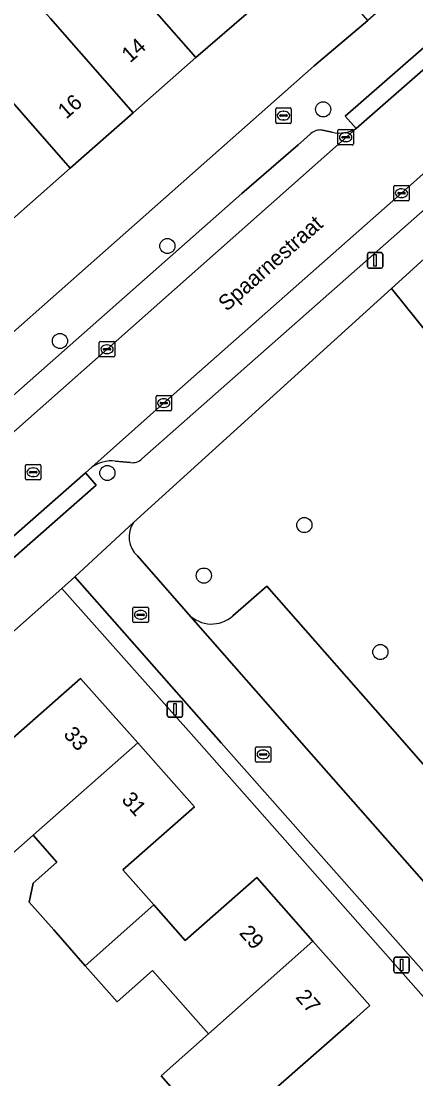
# Model space of a CAD drawing. Extents: x 157320 to 158835, y 386650 to 388491.
# Drawn here: x 157569.8 to 157595.3, y 387728.3 to 387796.6 of the extents above; entities that cross this region are included whole.
import ezdxf

# ---------------------------------------------------------------- set-up
doc = ezdxf.new("R2010")
doc.units = 0
for name, color, linetype in [('IMGEO_Boom', 7, 'Continuous'), ('IMGEO_Brandkraan', 7, 'Continuous'), ('IMGEO_Erf', 7, 'Continuous'), ('IMGEO_Groenvoorziening', 7, 'Continuous'), ('IMGEO_Kolk', 7, 'Continuous'), ('IMGEO_Lichtmast', 7, 'Continuous'), ('IMGEO_Muur', 7, 'Continuous'), ('IMGEO_Openbare_ruimte_label', 7, 'Continuous'), ('IMGEO_Pand', 7, 'Continuous'), ('IMGEO_Pand_nummerreeks', 7, 'Continuous'), ('IMGEO_Parkeervlak_open', 7, 'Continuous'), ('IMGEO_Rijbaan_lokaal_open', 7, 'Continuous'), ('IMGEO_Rioolput', 7, 'Continuous'), ('IMGEO_Voetpad_open', 7, 'Continuous')]:
    doc.layers.add(name, color=color, linetype=linetype)

msp = doc.modelspace()

# ---------------------------------------------------------------- linework, layer by layer
at = {"layer": 'IMGEO_Boom'}
for centre in [(157589.286, 387790.919), (157579.231, 387782.09), (157572.297, 387775.953), (157575.358, 387767.427), (157588.074, 387764.061), (157581.585, 387760.797), (157592.981, 387755.858)]:
    msp.add_circle(centre, 0.489, dxfattribs=at)
at = {"layer": 'IMGEO_Brandkraan'}
for p, q in [((157586.227, 387790.088), (157586.227, 387790.94)), ((157586.302, 387791.014), (157587.154, 387791.014)), ((157587.228, 387790.94), (157587.228, 387790.088)), ((157586.486, 387790.508), (157586.486, 387790.52)), ((157586.924, 387790.471), (157586.526, 387790.471)), ((157586.529, 387790.557), (157586.927, 387790.557)), ((157586.738, 387790.234), (157586.713, 387790.234)), ((157586.715, 387790.794), (157586.74, 387790.794)), ((157586.97, 387790.52), (157586.97, 387790.508)), ((157587.154, 387790.014), (157586.302, 387790.014))]:
    msp.add_line(p, q, dxfattribs=at)
for points in [[(157586.227, 387790.088), (157586.227, 387790.94)], [(157586.302, 387791.014), (157587.154, 387791.014)], [(157587.228, 387790.94), (157587.228, 387790.088)], [(157587.154, 387790.014), (157586.302, 387790.014)]]:
    msp.add_lwpolyline(points, dxfattribs=at)
for centre, radius, start, end in [((157586.304, 387790.938), 0.0765, 91.55205, 178.44795), ((157586.304, 387790.938), 0.0765, 91.55205, 178.44795), ((157587.152, 387790.938), 0.0765, 1.55205, 88.44795), ((157587.152, 387790.938), 0.0765, 1.55205, 88.44795), ((157586.526, 387790.517), 0.0403, 85.87752, 175.75265), ((157586.523, 387790.507), 0.0366, 178.93798, 274.71019), ((157586.927, 387790.514), 0.043, 264.86636, 352.45326), ((157586.931, 387790.519), 0.0386, 1.73085, 96.63898), ((157586.304, 387790.09), 0.0765, 181.55205, 268.44795), ((157586.304, 387790.09), 0.0765, 181.55205, 268.44795), ((157587.152, 387790.09), 0.0765, 271.55205, 358.44795), ((157587.152, 387790.09), 0.0765, 271.55205, 358.44795)]:
    msp.add_arc(centre, radius, start, end, dxfattribs=at)
for centre, major_axis, ratio, start_param, end_param in [((157586.714, 387790.514), (-0.387, 0.002), 0.722429, 4.712389, 7.853982), ((157586.739, 387790.514), (-0.39, 0.002), 0.717154, 1.570796, 4.712389)]:
    msp.add_ellipse(centre, major_axis=major_axis, ratio=ratio, start_param=start_param, end_param=end_param, dxfattribs=at)
at = {"layer": 'IMGEO_Erf'}
for points in [[(157542.489, 387752.818), (157588.712, 387793.729), (157592.161, 387796.66), (157591.473, 387797.447), (157581.633, 387808.779), (157580.938, 387808.286), (157578.014, 387812.108), (157572.871, 387818.83), (157569.202, 387815.603)], [(157568.92, 387799.92), (157572.962, 387803.488), (157577.092, 387807.133), (157579.804, 387804.061), (157581.912, 387801.673), (157585.236, 387797.864), (157581.065, 387794.262), (157577.015, 387790.693), (157572.95, 387787.111), (157568.862, 387783.508)], [(157598.519, 387730.468), (157581.276, 387750), (157572.416, 387759.957), (157551.146, 387741.084), (157548.792, 387738.997), (157536.727, 387728.304), (157529.707, 387722.081)], [(157569.088, 387750.14), (157573.626, 387754.142), (157577.32, 387749.986), (157580.988, 387745.861), (157576.365, 387741.79), (157578.362, 387739.522), (157580.387, 387737.221), (157585.009, 387741.291), (157588.631, 387737.173), (157592.291, 387733.011), (157591.262, 387732.106), (157585.886, 387727.376)], [(157582.392, 387724.411), (157578.82, 387728.473), (157581.884, 387731.19), (157578.271, 387735.287), (157575.983, 387733.269), (157573.932, 387735.595), (157571.894, 387737.905), (157570.313, 387739.697), (157570.576, 387740.927), (157572.105, 387742.276), (157570.559, 387744.029), (157568.278, 387742.019)]]:
    msp.add_lwpolyline(points, dxfattribs=at)
at = {"layer": 'IMGEO_Groenvoorziening'}
for points in [[(157601.499, 387786.426), (157593.698, 387779.343), (157602.708, 387768.133)], [(157602.708, 387768.133), (157593.698, 387779.343), (157577.053, 387764.23)], [(157577.305, 387762.068), (157580.597, 387758.307)], [(157583.456, 387758.202), (157585.661, 387760.12), (157594.529, 387750), (157598.701, 387745.239), (157600.862, 387743.016), (157603.199, 387741.542), (157605.697, 387742.107), (157609.011, 387743.814), (157621.42, 387750), (157622.242, 387750.41), (157622.442, 387750.552), (157616.917, 387761.684), (157613.303, 387760.284)]]:
    msp.add_lwpolyline(points, dxfattribs=at)
for centre, radius, start, end in [((157578.391, 387763.29), 1.635, 144.92201, 228.37464), ((157582.08, 387759.707), 2.039, 223.35028, 312.44311)]:
    msp.add_arc(centre, radius, start, end, dxfattribs=at)
at = {"layer": 'IMGEO_Kolk'}
for p, q in [((157590.239, 387788.691), (157590.239, 387789.543)), ((157590.314, 387789.617), (157591.166, 387789.617)), ((157591.24, 387789.543), (157591.24, 387788.691)), ((157590.498, 387789.111), (157590.498, 387789.123)), ((157590.936, 387789.074), (157590.538, 387789.074)), ((157590.541, 387789.16), (157590.939, 387789.16)), ((157590.75, 387788.837), (157590.725, 387788.837)), ((157590.727, 387789.397), (157590.752, 387789.397)), ((157590.982, 387789.123), (157590.982, 387789.111)), ((157591.166, 387788.617), (157590.314, 387788.617)), ((157593.846, 387785.078), (157593.846, 387785.93)), ((157593.921, 387786.004), (157594.773, 387786.004)), ((157594.105, 387785.498), (157594.105, 387785.51)), ((157594.543, 387785.461), (157594.145, 387785.461)), ((157594.148, 387785.547), (157594.546, 387785.547)), ((157594.334, 387785.784), (157594.359, 387785.784)), ((157594.589, 387785.51), (157594.589, 387785.498)), ((157594.847, 387785.93), (157594.847, 387785.078)), ((157594.773, 387785.004), (157593.921, 387785.004)), ((157594.357, 387785.224), (157594.332, 387785.224)), ((157574.909, 387775.923), (157575.761, 387775.923)), ((157574.834, 387774.997), (157574.834, 387775.849)), ((157575.093, 387775.417), (157575.093, 387775.429)), ((157575.531, 387775.38), (157575.133, 387775.38)), ((157575.136, 387775.466), (157575.534, 387775.466)), ((157575.322, 387775.703), (157575.347, 387775.703)), ((157575.577, 387775.429), (157575.577, 387775.417)), ((157575.835, 387775.849), (157575.835, 387774.997)), ((157575.761, 387774.923), (157574.909, 387774.923)), ((157575.345, 387775.143), (157575.32, 387775.143)), ((157578.573, 387772.44), (157579.425, 387772.44)), ((157578.498, 387771.514), (157578.498, 387772.366)), ((157578.757, 387771.934), (157578.757, 387771.946)), ((157579.195, 387771.897), (157578.797, 387771.897)), ((157578.8, 387771.983), (157579.198, 387771.983)), ((157578.986, 387772.22), (157579.011, 387772.22)), ((157579.241, 387771.946), (157579.241, 387771.934)), ((157579.499, 387772.366), (157579.499, 387771.514)), ((157579.425, 387771.44), (157578.573, 387771.44)), ((157579.009, 387771.66), (157578.984, 387771.66)), ((157577.004, 387757.837), (157577.004, 387758.689)), ((157577.079, 387758.763), (157577.931, 387758.763)), ((157577.263, 387758.257), (157577.263, 387758.269)), ((157577.701, 387758.22), (157577.303, 387758.22)), ((157577.306, 387758.306), (157577.704, 387758.306)), ((157577.492, 387758.543), (157577.517, 387758.543)), ((157577.747, 387758.269), (157577.747, 387758.257)), ((157578.005, 387758.689), (157578.005, 387757.837)), ((157577.931, 387757.763), (157577.079, 387757.763)), ((157577.515, 387757.983), (157577.49, 387757.983)), ((157584.918, 387748.817), (157584.918, 387749.669)), ((157584.993, 387749.743), (157585.845, 387749.743)), ((157585.177, 387749.237), (157585.177, 387749.249)), ((157585.22, 387749.286), (157585.618, 387749.286)), ((157585.406, 387749.523), (157585.431, 387749.523)), ((157585.661, 387749.249), (157585.661, 387749.237)), ((157585.919, 387749.669), (157585.919, 387748.817)), ((157585.845, 387748.743), (157584.993, 387748.743)), ((157585.615, 387749.2), (157585.217, 387749.2)), ((157585.429, 387748.963), (157585.404, 387748.963))]:
    msp.add_line(p, q, dxfattribs=at)
for points in [[(157590.239, 387788.691), (157590.239, 387789.543)], [(157590.314, 387789.617), (157591.166, 387789.617)], [(157591.24, 387789.543), (157591.24, 387788.691)], [(157591.166, 387788.617), (157590.314, 387788.617)], [(157593.846, 387785.078), (157593.846, 387785.93)], [(157593.921, 387786.004), (157594.773, 387786.004)], [(157594.847, 387785.93), (157594.847, 387785.078)], [(157594.773, 387785.004), (157593.921, 387785.004)], [(157574.909, 387775.923), (157575.761, 387775.923)], [(157574.834, 387774.997), (157574.834, 387775.849)], [(157575.835, 387775.849), (157575.835, 387774.997)], [(157575.761, 387774.923), (157574.909, 387774.923)], [(157578.573, 387772.44), (157579.425, 387772.44)], [(157578.498, 387771.514), (157578.498, 387772.366)], [(157579.499, 387772.366), (157579.499, 387771.514)], [(157579.425, 387771.44), (157578.573, 387771.44)], [(157577.004, 387757.837), (157577.004, 387758.689)], [(157577.079, 387758.763), (157577.931, 387758.763)], [(157578.005, 387758.689), (157578.005, 387757.837)], [(157577.931, 387757.763), (157577.079, 387757.763)], [(157584.918, 387748.817), (157584.918, 387749.669)], [(157584.993, 387749.743), (157585.845, 387749.743)], [(157585.919, 387749.669), (157585.919, 387748.817)], [(157585.845, 387748.743), (157584.993, 387748.743)]]:
    msp.add_lwpolyline(points, dxfattribs=at)
for centre, radius, start, end in [((157590.316, 387789.541), 0.0765, 91.55205, 178.44795), ((157590.316, 387789.541), 0.0765, 91.55205, 178.44795), ((157591.164, 387789.541), 0.0765, 1.55205, 88.44795), ((157591.164, 387789.541), 0.0765, 1.55205, 88.44795), ((157590.538, 387789.12), 0.0403, 85.87752, 175.75265), ((157590.535, 387789.11), 0.0366, 178.93798, 274.71019), ((157590.939, 387789.117), 0.043, 264.86636, 352.45326), ((157590.943, 387789.122), 0.0386, 1.73085, 96.63898), ((157590.316, 387788.693), 0.0765, 181.55205, 268.44795), ((157590.316, 387788.693), 0.0765, 181.55205, 268.44795), ((157591.164, 387788.693), 0.0765, 271.55205, 358.44795), ((157591.164, 387788.693), 0.0765, 271.55205, 358.44795), ((157593.923, 387785.928), 0.0765, 91.55205, 178.44795), ((157593.923, 387785.928), 0.0765, 91.55205, 178.44795), ((157594.145, 387785.507), 0.0403, 85.87752, 175.75265), ((157594.142, 387785.497), 0.0366, 178.93798, 274.71019), ((157594.546, 387785.504), 0.043, 264.86636, 352.45326), ((157594.55, 387785.509), 0.0386, 1.73085, 96.63898), ((157594.771, 387785.928), 0.0765, 1.55205, 88.44795), ((157594.771, 387785.928), 0.0765, 1.55205, 88.44795), ((157593.923, 387785.08), 0.0765, 181.55205, 268.44795), ((157593.923, 387785.08), 0.0765, 181.55205, 268.44795), ((157594.771, 387785.08), 0.0765, 271.55205, 358.44795), ((157594.771, 387785.08), 0.0765, 271.55205, 358.44795), ((157574.911, 387775.847), 0.0765, 91.55205, 178.44795), ((157574.911, 387775.847), 0.0765, 91.55205, 178.44795), ((157575.759, 387775.847), 0.0765, 1.55205, 88.44795), ((157575.759, 387775.847), 0.0765, 1.55205, 88.44795), ((157575.133, 387775.426), 0.0403, 85.87752, 175.75265), ((157575.13, 387775.416), 0.0366, 178.93798, 274.71019), ((157575.534, 387775.423), 0.043, 264.86636, 352.45326), ((157575.538, 387775.428), 0.0386, 1.73085, 96.63898), ((157574.911, 387774.999), 0.0765, 181.55205, 268.44795), ((157574.911, 387774.999), 0.0765, 181.55205, 268.44795), ((157575.759, 387774.999), 0.0765, 271.55205, 358.44795), ((157575.759, 387774.999), 0.0765, 271.55205, 358.44795), ((157578.575, 387772.364), 0.0765, 91.55205, 178.44795), ((157578.575, 387772.364), 0.0765, 91.55205, 178.44795), ((157579.423, 387772.364), 0.0765, 1.55205, 88.44795), ((157579.423, 387772.364), 0.0765, 1.55205, 88.44795), ((157578.797, 387771.943), 0.0403, 85.87752, 175.75265), ((157578.794, 387771.933), 0.0366, 178.93798, 274.71019), ((157579.198, 387771.94), 0.043, 264.86636, 352.45326), ((157579.202, 387771.945), 0.0386, 1.73085, 96.63898), ((157578.575, 387771.516), 0.0765, 181.55205, 268.44795), ((157578.575, 387771.516), 0.0765, 181.55205, 268.44795), ((157579.423, 387771.516), 0.0765, 271.55205, 358.44795), ((157579.423, 387771.516), 0.0765, 271.55205, 358.44795), ((157577.081, 387758.687), 0.0765, 91.55205, 178.44795), ((157577.081, 387758.687), 0.0765, 91.55205, 178.44795), ((157577.303, 387758.266), 0.0403, 85.87752, 175.75265), ((157577.3, 387758.256), 0.0366, 178.93798, 274.71019), ((157577.704, 387758.263), 0.043, 264.86636, 352.45326), ((157577.708, 387758.268), 0.0386, 1.73085, 96.63898), ((157577.929, 387758.687), 0.0765, 1.55205, 88.44795), ((157577.929, 387758.687), 0.0765, 1.55205, 88.44795), ((157577.081, 387757.839), 0.0765, 181.55205, 268.44795), ((157577.081, 387757.839), 0.0765, 181.55205, 268.44795), ((157577.929, 387757.839), 0.0765, 271.55205, 358.44795), ((157577.929, 387757.839), 0.0765, 271.55205, 358.44795), ((157584.995, 387749.667), 0.0765, 91.55205, 178.44795), ((157584.995, 387749.667), 0.0765, 91.55205, 178.44795), ((157585.217, 387749.246), 0.0403, 85.87752, 175.75265), ((157585.214, 387749.236), 0.0366, 178.93798, 274.71019), ((157585.618, 387749.243), 0.043, 264.86636, 352.45326), ((157585.622, 387749.248), 0.0386, 1.73085, 96.63898), ((157585.843, 387749.667), 0.0765, 1.55205, 88.44795), ((157585.843, 387749.667), 0.0765, 1.55205, 88.44795), ((157584.995, 387748.819), 0.0765, 181.55205, 268.44795), ((157584.995, 387748.819), 0.0765, 181.55205, 268.44795), ((157585.843, 387748.819), 0.0765, 271.55205, 358.44795), ((157585.843, 387748.819), 0.0765, 271.55205, 358.44795)]:
    msp.add_arc(centre, radius, start, end, dxfattribs=at)
for centre, major_axis, ratio, start_param, end_param in [((157590.726, 387789.117), (-0.387, 0.002), 0.722429, 4.712389, 7.853982), ((157590.751, 387789.117), (-0.39, 0.002), 0.717154, 1.570796, 4.712389), ((157594.333, 387785.504), (-0.387, 0.002), 0.722429, 4.712389, 7.853982), ((157594.358, 387785.504), (-0.39, 0.002), 0.717154, 1.570796, 4.712389), ((157575.321, 387775.423), (-0.387, 0.002), 0.722429, 4.712389, 7.853982), ((157575.346, 387775.423), (-0.39, 0.002), 0.717154, 1.570796, 4.712389), ((157578.985, 387771.94), (-0.387, 0.002), 0.722429, 4.712389, 7.853982), ((157579.01, 387771.94), (-0.39, 0.002), 0.717154, 1.570796, 4.712389), ((157577.491, 387758.263), (-0.387, 0.002), 0.722429, 4.712389, 7.853982), ((157577.516, 387758.263), (-0.39, 0.002), 0.717154, 1.570796, 4.712389), ((157585.405, 387749.243), (-0.387, 0.002), 0.722429, 4.712389, 7.853982), ((157585.43, 387749.243), (-0.39, 0.002), 0.717154, 1.570796, 4.712389)]:
    msp.add_ellipse(centre, major_axis=major_axis, ratio=ratio, start_param=start_param, end_param=end_param, dxfattribs=at)
at = {"layer": 'IMGEO_Lichtmast'}
for p, q in [((157592.145, 387780.761), (157592.145, 387781.561)), ((157592.145, 387781.561), (157592.145, 387780.761)), ((157592.245, 387781.661), (157593.035, 387781.661)), ((157593.035, 387781.661), (157592.245, 387781.661)), ((157593.135, 387781.561), (157593.135, 387780.761)), ((157593.135, 387780.761), (157593.135, 387781.561)), ((157593.035, 387780.661), (157592.245, 387780.661)), ((157592.245, 387780.661), (157593.035, 387780.661)), ((157579.321, 387752.655), (157580.111, 387752.655)), ((157580.111, 387752.655), (157579.321, 387752.655)), ((157579.221, 387751.755), (157579.221, 387752.555)), ((157579.221, 387752.555), (157579.221, 387751.755)), ((157580.211, 387752.555), (157580.211, 387751.755)), ((157580.211, 387751.755), (157580.211, 387752.555)), ((157580.111, 387751.655), (157579.321, 387751.655)), ((157579.321, 387751.655), (157580.111, 387751.655)), ((157593.856, 387735.234), (157593.856, 387736.034)), ((157593.856, 387736.034), (157593.856, 387735.234)), ((157593.956, 387736.134), (157594.746, 387736.134)), ((157594.746, 387736.134), (157593.956, 387736.134)), ((157594.846, 387736.034), (157594.846, 387735.234)), ((157594.846, 387735.234), (157594.846, 387736.034)), ((157594.746, 387735.134), (157593.956, 387735.134)), ((157593.956, 387735.134), (157594.746, 387735.134))]:
    msp.add_line(p, q, dxfattribs=at)
for points in [[(157592.565, 387781.536), (157592.715, 387781.536), (157592.715, 387780.786), (157592.565, 387780.786), (157592.565, 387781.536)], [(157579.641, 387752.53), (157579.791, 387752.53), (157579.791, 387751.78), (157579.641, 387751.78), (157579.641, 387752.53)], [(157594.276, 387736.009), (157594.426, 387736.009), (157594.426, 387735.259), (157594.276, 387735.259), (157594.276, 387736.009)]]:
    msp.add_lwpolyline(points, dxfattribs=at)
for centre, start, end in [((157592.245, 387781.561), 90, 180), ((157592.245, 387781.561), 90, 180), ((157593.035, 387781.561), 0, 90), ((157593.035, 387781.561), 360, 90), ((157592.245, 387780.761), 180, 270), ((157592.245, 387780.761), 180, 270), ((157593.035, 387780.761), 270, 0), ((157593.035, 387780.761), 270, 0), ((157579.321, 387752.555), 90, 180), ((157579.321, 387752.555), 90, 180), ((157580.111, 387752.555), 0, 90), ((157580.111, 387752.555), 360, 90), ((157579.321, 387751.755), 180, 270), ((157579.321, 387751.755), 180, 270), ((157580.111, 387751.755), 270, 0), ((157580.111, 387751.755), 270, 0), ((157593.956, 387736.034), 90, 180), ((157593.956, 387736.034), 90, 180), ((157594.746, 387736.034), 0, 90), ((157594.746, 387736.034), 360, 90), ((157593.956, 387735.234), 180, 270), ((157593.956, 387735.234), 180, 270), ((157594.746, 387735.234), 270, 0), ((157594.746, 387735.234), 270, 0)]:
    msp.add_arc(centre, 0.1, start, end, dxfattribs=at)
at = {"layer": 'IMGEO_Muur'}
msp.add_lwpolyline([(157551.146, 387741.084), (157572.416, 387759.957)], dxfattribs=at)
at = {"layer": 'IMGEO_Pand'}
for points in [[(157572.962, 387803.488), (157575.712, 387800.377), (157581.065, 387794.262), (157585.236, 387797.864), (157581.912, 387801.673), (157579.804, 387804.061), (157577.092, 387807.133)], [(157577.015, 387790.693), (157581.065, 387794.262), (157575.712, 387800.377), (157572.962, 387803.488), (157568.92, 387799.92), (157571.687, 387796.8)], [(157571.687, 387796.8), (157568.92, 387799.92), (157568.287, 387800.633), (157566.759, 387799.27), (157564.258, 387797.039), (157572.95, 387787.111), (157577.015, 387790.693)], [(157560.024, 387793.581), (157562.656, 387790.603), (157568.862, 387783.508), (157572.95, 387787.111), (157564.258, 387797.039), (157564.098, 387797.219)], [(157570.559, 387744.029), (157577.32, 387749.986), (157573.626, 387754.142), (157569.088, 387750.14), (157567.078, 387752.422), (157564.332, 387750), (157562.592, 387748.466), (157564.689, 387746.087), (157568.278, 387742.019)], [(157573.932, 387735.595), (157578.362, 387739.522), (157576.365, 387741.79), (157580.988, 387745.861), (157577.32, 387749.986), (157570.559, 387744.029), (157572.105, 387742.276), (157570.576, 387740.927), (157570.313, 387739.697), (157571.894, 387737.905)], [(157581.884, 387731.19), (157588.631, 387737.173), (157585.009, 387741.291), (157580.387, 387737.221), (157578.362, 387739.522), (157573.932, 387735.595), (157575.983, 387733.269), (157578.271, 387735.287)], [(157591.262, 387732.106), (157592.291, 387733.011), (157588.631, 387737.173), (157581.884, 387731.19), (157578.82, 387728.473), (157582.392, 387724.411), (157581.321, 387723.466), (157583.184, 387721.354), (157583.383, 387721.128), (157587.88, 387725.11), (157585.886, 387727.376)]]:
    msp.add_lwpolyline(points, close=True, dxfattribs=at)
at = {"layer": 'IMGEO_Parkeervlak_open'}
for points in [[(157600.651, 387791.132), (157594.345, 387785.504), (157578.919, 387771.871), (157574.36, 387767.793)], [(157575.15, 387775.257), (157591.416, 387789.674)], [(157589.875, 387789.442), (157589.137, 387789.588)], [(157588.426, 387789.301), (157587.678, 387788.628), (157584.028, 387785.488), (157545.406, 387751.353)], [(157577.591, 387768.333), (157599.905, 387788.051)], [(157544.555, 387748.211), (157546.578, 387750), (157560.665, 387762.456), (157562.533, 387764.107), (157564.601, 387765.934), (157575.15, 387775.257)], [(157575.862, 387768.199), (157576.849, 387768.098)], [(157596.502, 387743.3), (157598.701, 387745.239), (157594.529, 387750), (157585.661, 387760.12), (157583.456, 387758.202)], [(157580.597, 387758.307), (157587.891, 387750), (157596.299, 387740.425)]]:
    msp.add_lwpolyline(points, dxfattribs=at)
for centre, radius, start, end in [((157589.129, 387788.584), 1.004, 89.54342, 134.42018), ((157590.344, 387791.562), 2.172, 257.53445, 299.5889), ((157575.649, 387766.006), 2.203, 84.45029, 125.80156), ((157576.962, 387769.029), 0.937, 263.04605, 312.10115), ((157582.08, 387759.707), 2.039, 223.35028, 312.44311)]:
    msp.add_arc(centre, radius, start, end, dxfattribs=at)
at = {"layer": 'IMGEO_Rijbaan_lokaal_open'}
msp.add_lwpolyline([(157594.345, 387785.504), (157600.651, 387791.132), (157601.15, 387791.577), (157605.401, 387795.325), (157602.069, 387799.102), (157601.225, 387798.298), (157591.416, 387789.674), (157575.15, 387775.257), (157564.601, 387765.934), (157567.941, 387762.148), (157568.58, 387762.711), (157573.949, 387767.426), (157574.36, 387767.793), (157578.919, 387771.871)], close=True, dxfattribs=at)
for points in [[(157577.053, 387764.23), (157573.25, 387760.707), (157582.704, 387750), (157599.563, 387730.907)], [(157597.962, 387738.588), (157596.299, 387740.425), (157587.891, 387750), (157580.597, 387758.307), (157577.305, 387762.068)]]:
    msp.add_lwpolyline(points, dxfattribs=at)
msp.add_arc((157578.391, 387763.29), 1.635, 144.92201, 228.37464, dxfattribs=at)
at = {"layer": 'IMGEO_Rioolput'}
for p, q in [((157570.067, 387767.048), (157570.067, 387767.9)), ((157570.142, 387767.974), (157570.994, 387767.974)), ((157570.555, 387767.754), (157570.58, 387767.754)), ((157571.068, 387767.9), (157571.068, 387767.048)), ((157570.994, 387766.974), (157570.142, 387766.974)), ((157570.326, 387767.468), (157570.326, 387767.48)), ((157570.764, 387767.431), (157570.366, 387767.431)), ((157570.369, 387767.517), (157570.767, 387767.517)), ((157570.578, 387767.194), (157570.553, 387767.194)), ((157570.81, 387767.48), (157570.81, 387767.468))]:
    msp.add_line(p, q, dxfattribs=at)
for points in [[(157570.067, 387767.048), (157570.067, 387767.9)], [(157570.142, 387767.974), (157570.994, 387767.974)], [(157571.068, 387767.9), (157571.068, 387767.048)], [(157570.994, 387766.974), (157570.142, 387766.974)]]:
    msp.add_lwpolyline(points, dxfattribs=at)
for centre, radius, start, end in [((157570.144, 387767.898), 0.0765, 91.55205, 178.44795), ((157570.144, 387767.898), 0.0765, 91.55205, 178.44795), ((157570.992, 387767.898), 0.0765, 1.55205, 88.44795), ((157570.992, 387767.898), 0.0765, 1.55205, 88.44795), ((157570.144, 387767.05), 0.0765, 181.55205, 268.44795), ((157570.144, 387767.05), 0.0765, 181.55205, 268.44795), ((157570.366, 387767.477), 0.0403, 85.87752, 175.75265), ((157570.363, 387767.467), 0.0366, 178.93798, 274.71019), ((157570.767, 387767.474), 0.043, 264.86636, 352.45326), ((157570.771, 387767.479), 0.0386, 1.73085, 96.63898), ((157570.992, 387767.05), 0.0765, 271.55205, 358.44795), ((157570.992, 387767.05), 0.0765, 271.55205, 358.44795)]:
    msp.add_arc(centre, radius, start, end, dxfattribs=at)
for centre, major_axis, ratio, start_param, end_param in [((157570.554, 387767.474), (-0.387, 0.002), 0.722429, 4.712389, 7.853982), ((157570.579, 387767.474), (-0.39, 0.002), 0.717154, 1.570796, 4.712389)]:
    msp.add_ellipse(centre, major_axis=major_axis, ratio=ratio, start_param=start_param, end_param=end_param, dxfattribs=at)
at = {"layer": 'IMGEO_Voetpad_open'}
for points in [[(157646.248, 387841.686), (157643.93, 387839.695), (157630.109, 387827.61), (157601.031, 387802.263), (157599.159, 387800.624), (157598.489, 387801.366), (157597.99, 387801.918), (157595.341, 387799.617), (157595.424, 387799.532), (157592.161, 387796.66), (157588.712, 387793.729), (157542.489, 387752.818), (157540.918, 387751.636), (157539.075, 387750), (157516.533, 387729.995), (157509.624, 387726.538), (157517.619, 387710.56), (157521.634, 387712.569)], [(157529.707, 387722.081), (157536.727, 387728.304), (157548.792, 387738.997), (157551.146, 387741.084), (157572.416, 387759.957), (157573.25, 387760.707), (157577.053, 387764.23), (157593.698, 387779.343), (157601.499, 387786.426), (157603.416, 387788.161), (157606.621, 387790.971), (157607.442, 387791.699), (157617.003, 387800.065), (157628.395, 387810.035), (157630.79, 387812.141), (157646.906, 387826.236), (157652.762, 387831.358)], [(157591.416, 387789.674), (157590.718, 387790.471), (157600.529, 387799.078), (157601.225, 387798.298), (157602.069, 387799.102), (157604.13, 387800.92), (157606.984, 387803.438), (157617.194, 387812.367)], [(157589.137, 387789.588), (157589.875, 387789.442)], [(157545.406, 387751.353), (157584.028, 387785.488), (157587.678, 387788.628), (157588.426, 387789.301)], [(157599.905, 387788.051), (157577.591, 387768.333)], [(157574.36, 387767.793), (157573.949, 387767.426), (157574.635, 387766.645), (157569.266, 387761.93), (157568.58, 387762.711), (157567.941, 387762.148), (157565.943, 387760.385)], [(157576.849, 387768.098), (157575.862, 387768.199)], [(157599.563, 387730.907), (157582.704, 387750), (157573.25, 387760.707), (157572.416, 387759.957), (157581.276, 387750), (157598.519, 387730.468)]]:
    msp.add_lwpolyline(points, dxfattribs=at)
for points in [[(157601.225, 387798.298), (157600.529, 387799.078), (157590.718, 387790.471), (157591.416, 387789.674)], [(157573.949, 387767.426), (157568.58, 387762.711), (157569.266, 387761.93), (157574.635, 387766.645)]]:
    msp.add_lwpolyline(points, close=True, dxfattribs=at)
for centre, radius, start, end in [((157589.129, 387788.584), 1.004, 89.54342, 134.42018), ((157590.344, 387791.562), 2.172, 257.53445, 299.5889), ((157575.649, 387766.006), 2.203, 84.45029, 125.80156), ((157576.962, 387769.029), 0.937, 263.04605, 312.10115)]:
    msp.add_arc(centre, radius, start, end, dxfattribs=at)

# ---------------------------------------------------------------- texts
at = {"layer": 'IMGEO_Openbare_ruimte_label'}
msp.add_text('Spaarnestraat', height=1, rotation=41.51462, dxfattribs=at).set_placement((157583.059, 387777.824))
at = {"layer": 'IMGEO_Pand_nummerreeks'}
for s, rotation, p in [('14', 41.38835, (157576.822, 387793.882)), ('16', 41.39047, (157572.701, 387790.251)), ('33', 311.63183, (157572.473, 387750.503)), ('31', 311.63783, (157576.222, 387746.284)), ('29', 311.33061, (157583.821, 387737.675)), ('27', 311.33296, (157587.462, 387733.536))]:
    msp.add_text(s, height=1, rotation=rotation, dxfattribs=at).set_placement(p)

doc.saveas('drawing.dxf')
